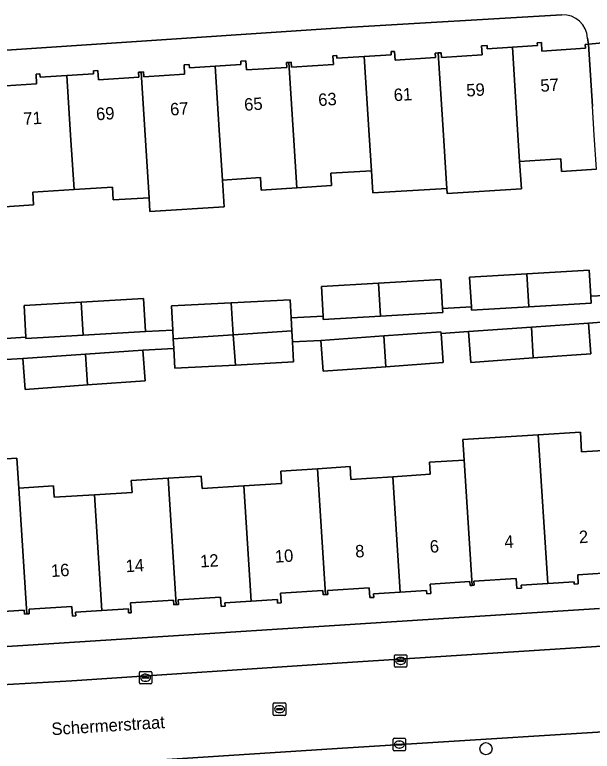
# Model space of a CAD drawing. Extents: x 159680 to 160786, y 387323 to 388340.
# Drawn here: x 160270.7 to 160317.2, y 387950.4 to 388009.7 of the extents above; entities that cross this region are included whole.
import ezdxf

# ---------------------------------------------------------------- set-up
doc = ezdxf.new("R2010")
doc.units = 0
for name, color, linetype in [('IMGEO_Boom', 7, 'Continuous'), ('IMGEO_Erf', 7, 'Continuous'), ('IMGEO_Kolk', 7, 'Continuous'), ('IMGEO_Openbare_ruimte_label', 7, 'Continuous'), ('IMGEO_Pand', 7, 'Continuous'), ('IMGEO_Pand_nummerreeks', 7, 'Continuous'), ('IMGEO_Rijbaan_lokaal_open', 7, 'Continuous'), ('IMGEO_Rioolput', 7, 'Continuous'), ('IMGEO_Voetpad_open', 7, 'Continuous')]:
    doc.layers.add(name, color=color, linetype=linetype)

msp = doc.modelspace()

# ---------------------------------------------------------------- linework, layer by layer
at = {"layer": 'IMGEO_Boom'}
msp.add_circle((160308.653, 387950.622), 0.489, dxfattribs=at)
at = {"layer": 'IMGEO_Erf'}
for points in [[(160314.766, 388009.699), (160297.396, 388008.671), (160258.351, 388006.064)], [(160269.094, 388003.919), (160272.467, 388004.134), (160272.417, 388004.911), (160272.724, 388004.931), (160272.741, 388004.67), (160274.898, 388004.807), (160277.056, 388004.945), (160277.04, 388005.194), (160277.396, 388005.216), (160277.445, 388004.454), (160280.702, 388004.662), (160280.675, 388005.076), (160280.878, 388005.089), (160281.078, 388005.101), (160281.103, 388004.706), (160284.386, 388004.915), (160284.338, 388005.664), (160284.756, 388005.691), (160284.773, 388005.423), (160286.85, 388005.555), (160288.923, 388005.687), (160288.904, 388005.972), (160289.309, 388005.998), (160289.357, 388005.257), (160292.625, 388005.465), (160292.6, 388005.856), (160292.78, 388005.868), (160292.959, 388005.879), (160292.984, 388005.476), (160296.377, 388005.692), (160296.331, 388006.405), (160296.639, 388006.424), (160296.653, 388006.2), (160298.84, 388006.34), (160301.024, 388006.479), (160301.008, 388006.728), (160301.292, 388006.746), (160301.337, 388006.042), (160304.575, 388006.248), (160304.552, 388006.61), (160304.802, 388006.626), (160305.056, 388006.642), (160305.08, 388006.264), (160308.338, 388006.472), (160308.292, 388007.188), (160308.743, 388007.216), (160308.759, 388006.959), (160310.78, 388007.088), (160312.802, 388007.217), (160312.787, 388007.452), (160313.111, 388007.472), (160313.156, 388006.781), (160316.664, 388007.005), (160316.644, 388007.315), (160316.903, 388007.331), (160316.826, 388007.809)], [(160317.544, 387997.272), (160314.74, 387997.094), (160314.676, 387998.093), (160311.363, 387997.882), (160311.502, 387995.681), (160305.519, 387995.299), (160305.493, 387995.702), (160299.534, 387995.359), (160299.421, 387997.147), (160296.146, 387996.938), (160296.209, 387995.95), (160293.419, 387995.772), (160290.559, 387995.589), (160290.495, 387996.591), (160287.43, 387996.395), (160287.567, 387994.241), (160281.589, 387993.86), (160281.518, 387994.975), (160278.64, 387994.791), (160278.574, 387995.829), (160275.478, 387995.632), (160272.158, 387995.42), (160272.224, 387994.387), (160269.478, 387994.212)], [(160269.167, 387983.597), (160271.603, 387983.74), (160271.454, 387986.288), (160276.052, 387986.557), (160281.086, 387986.851), (160281.241, 387984.202), (160283.43, 387984.316), (160283.328, 387986.264), (160288.12, 387986.514), (160292.897, 387986.764), (160292.973, 387985.313), (160295.535, 387985.447), (160295.396, 387987.821), (160299.994, 387988.09), (160305.028, 387988.384), (160305.164, 387986.056), (160307.475, 387986.192), (160307.336, 387988.569), (160311.935, 387988.838), (160316.968, 387989.132), (160317.091, 387987.037), (160318.189, 387987.107)], [(160318.324, 387984.973), (160316.91, 387984.883), (160317.087, 387982.4), (160312.465, 387982.071), (160307.424, 387981.712), (160307.247, 387984.195), (160305.032, 387984.037), (160305.199, 387981.696), (160300.579, 387981.367), (160295.536, 387981.008), (160295.359, 387983.491), (160293.074, 387983.372), (160293.159, 387981.751), (160288.469, 387981.506), (160283.59, 387981.251), (160283.507, 387982.843), (160281.018, 387982.713), (160281.195, 387980.23), (160276.572, 387979.901), (160271.532, 387979.542), (160271.355, 387982.025), (160269.08, 387981.899)], [(160264.982, 387973.644), (160270.882, 387974.019), (160271.036, 387971.599), (160273.829, 387971.775), (160273.887, 387970.856), (160277.135, 387971.061), (160280.152, 387971.252), (160280.092, 387972.209), (160283.055, 387972.396), (160285.722, 387972.565), (160285.785, 387971.57), (160289.149, 387971.782), (160292.183, 387971.974), (160292.12, 387972.972), (160295.084, 387973.159), (160297.704, 387973.325), (160297.768, 387972.304), (160301.141, 387972.517), (160304.167, 387972.709), (160304.106, 387973.677), (160306.901, 387973.854), (160306.798, 387975.511), (160312.858, 387975.895), (160316.256, 387976.11), (160316.357, 387974.512), (160318.976, 387974.678)], [(160319.287, 387964.831), (160316.04, 387964.626), (160316.086, 387963.897), (160315.766, 387963.877), (160315.754, 387964.057), (160313.62, 387963.922), (160311.485, 387963.787), (160311.501, 387963.545), (160311.133, 387963.522), (160311.083, 387964.31), (160307.684, 387964.096), (160307.705, 387963.775), (160307.545, 387963.766), (160307.385, 387963.757), (160307.365, 387964.073), (160304.151, 387963.87), (160304.199, 387963.111), (160303.877, 387963.091), (160303.86, 387963.353), (160301.732, 387963.218), (160299.605, 387963.084), (160299.623, 387962.804), (160299.29, 387962.783), (160299.241, 387963.562), (160295.903, 387963.351), (160295.922, 387963.044), (160295.728, 387963.031), (160295.537, 387963.019), (160295.516, 387963.357), (160292.116, 387963.142), (160292.166, 387962.353), (160291.873, 387962.334), (160291.855, 387962.619)], [(160291.855, 387962.619), (160289.74, 387962.485), (160287.626, 387962.352), (160287.642, 387962.089), (160287.32, 387962.068), (160287.272, 387962.832), (160283.864, 387962.616), (160283.888, 387962.235), (160283.702, 387962.223), (160283.517, 387962.211), (160283.493, 387962.588), (160280.02, 387962.368), (160280.071, 387961.565), (160279.874, 387961.553), (160279.853, 387961.886), (160277.728, 387961.752), (160275.6, 387961.617), (160275.619, 387961.316), (160275.344, 387961.298), (160275.296, 387962.069), (160271.853, 387961.851), (160271.876, 387961.481), (160271.68, 387961.468), (160271.485, 387961.456), (160271.466, 387961.766), (160268.069, 387961.551)], [(160261.684, 387958.316), (160317.8, 387961.918)]]:
    msp.add_lwpolyline(points, dxfattribs=at)
msp.add_arc((160314.849, 388007.722), 1.979, 2.51781, 92.41094, dxfattribs=at)
at = {"layer": 'IMGEO_Kolk'}
for p, q in [((160301.353, 387958.187), (160302.205, 387958.187)), ((160301.278, 387957.261), (160301.278, 387958.113)), ((160301.537, 387957.681), (160301.537, 387957.693)), ((160301.975, 387957.644), (160301.577, 387957.644)), ((160301.58, 387957.73), (160301.978, 387957.73)), ((160301.766, 387957.967), (160301.791, 387957.967)), ((160302.021, 387957.693), (160302.021, 387957.681)), ((160302.279, 387958.113), (160302.279, 387957.261)), ((160302.205, 387957.187), (160301.353, 387957.187)), ((160301.789, 387957.407), (160301.764, 387957.407)), ((160280.738, 387955.913), (160280.738, 387956.765)), ((160280.813, 387956.839), (160281.665, 387956.839)), ((160281.226, 387956.619), (160281.251, 387956.619)), ((160281.739, 387956.765), (160281.739, 387955.913)), ((160281.665, 387955.839), (160280.813, 387955.839)), ((160280.997, 387956.333), (160280.997, 387956.345)), ((160281.435, 387956.296), (160281.037, 387956.296)), ((160281.04, 387956.382), (160281.438, 387956.382)), ((160281.249, 387956.059), (160281.224, 387956.059)), ((160281.481, 387956.345), (160281.481, 387956.333)), ((160301.178, 387950.532), (160301.178, 387951.384)), ((160301.253, 387951.458), (160302.105, 387951.458)), ((160301.666, 387951.238), (160301.691, 387951.238)), ((160302.179, 387951.384), (160302.179, 387950.532)), ((160301.437, 387950.952), (160301.437, 387950.964)), ((160301.875, 387950.915), (160301.477, 387950.915)), ((160301.48, 387951.001), (160301.878, 387951.001)), ((160301.689, 387950.678), (160301.664, 387950.678)), ((160301.921, 387950.964), (160301.921, 387950.952)), ((160302.105, 387950.458), (160301.253, 387950.458))]:
    msp.add_line(p, q, dxfattribs=at)
for points in [[(160301.353, 387958.187), (160302.205, 387958.187)], [(160301.278, 387957.261), (160301.278, 387958.113)], [(160302.279, 387958.113), (160302.279, 387957.261)], [(160302.205, 387957.187), (160301.353, 387957.187)], [(160280.738, 387955.913), (160280.738, 387956.765)], [(160280.813, 387956.839), (160281.665, 387956.839)], [(160281.739, 387956.765), (160281.739, 387955.913)], [(160281.665, 387955.839), (160280.813, 387955.839)], [(160301.178, 387950.532), (160301.178, 387951.384)], [(160301.253, 387951.458), (160302.105, 387951.458)], [(160302.179, 387951.384), (160302.179, 387950.532)], [(160302.105, 387950.458), (160301.253, 387950.458)]]:
    msp.add_lwpolyline(points, dxfattribs=at)
for centre, radius, start, end in [((160301.355, 387958.111), 0.0765, 91.55205, 178.44795), ((160301.355, 387958.111), 0.0765, 91.55205, 178.44795), ((160302.203, 387958.111), 0.0765, 1.55205, 88.44795), ((160302.203, 387958.111), 0.0765, 1.55205, 88.44795), ((160301.577, 387957.69), 0.0403, 85.87752, 175.75265), ((160301.574, 387957.68), 0.0366, 178.93798, 274.71019), ((160301.978, 387957.687), 0.043, 264.86636, 352.45326), ((160301.982, 387957.692), 0.0386, 1.73085, 96.63898), ((160301.355, 387957.263), 0.0765, 181.55205, 268.44795), ((160301.355, 387957.263), 0.0765, 181.55205, 268.44795), ((160302.203, 387957.263), 0.0765, 271.55205, 358.44795), ((160302.203, 387957.263), 0.0765, 271.55205, 358.44795), ((160280.815, 387956.763), 0.0765, 91.55205, 178.44795), ((160280.815, 387956.763), 0.0765, 91.55205, 178.44795), ((160281.663, 387956.763), 0.0765, 1.55205, 88.44795), ((160281.663, 387956.763), 0.0765, 1.55205, 88.44795), ((160280.815, 387955.915), 0.0765, 181.55205, 268.44795), ((160280.815, 387955.915), 0.0765, 181.55205, 268.44795), ((160281.037, 387956.342), 0.0403, 85.87752, 175.75265), ((160281.034, 387956.332), 0.0366, 178.93798, 274.71019), ((160281.438, 387956.339), 0.043, 264.86636, 352.45326), ((160281.442, 387956.344), 0.0386, 1.73085, 96.63898), ((160281.663, 387955.915), 0.0765, 271.55205, 358.44795), ((160281.663, 387955.915), 0.0765, 271.55205, 358.44795), ((160301.255, 387951.382), 0.0765, 91.55205, 178.44795), ((160301.255, 387951.382), 0.0765, 91.55205, 178.44795), ((160302.103, 387951.382), 0.0765, 1.55205, 88.44795), ((160302.103, 387951.382), 0.0765, 1.55205, 88.44795), ((160301.255, 387950.534), 0.0765, 181.55205, 268.44795), ((160301.255, 387950.534), 0.0765, 181.55205, 268.44795), ((160301.477, 387950.961), 0.0403, 85.87752, 175.75265), ((160301.474, 387950.951), 0.0366, 178.93798, 274.71019), ((160301.878, 387950.958), 0.043, 264.86636, 352.45326), ((160301.882, 387950.963), 0.0386, 1.73085, 96.63898), ((160302.103, 387950.534), 0.0765, 271.55205, 358.44795), ((160302.103, 387950.534), 0.0765, 271.55205, 358.44795)]:
    msp.add_arc(centre, radius, start, end, dxfattribs=at)
for centre, major_axis, ratio, start_param, end_param in [((160301.765, 387957.687), (-0.387, 0.002), 0.722429, 4.712389, 7.853982), ((160301.79, 387957.687), (-0.39, 0.002), 0.717154, 1.570796, 4.712389), ((160281.225, 387956.339), (-0.387, 0.002), 0.722429, 4.712389, 7.853982), ((160281.25, 387956.339), (-0.39, 0.002), 0.717154, 1.570796, 4.712389), ((160301.665, 387950.958), (-0.387, 0.002), 0.722429, 4.712389, 7.853982), ((160301.69, 387950.958), (-0.39, 0.002), 0.717154, 1.570796, 4.712389)]:
    msp.add_ellipse(centre, major_axis=major_axis, ratio=ratio, start_param=start_param, end_param=end_param, dxfattribs=at)
at = {"layer": 'IMGEO_Pand'}
for points in [[(160311.363, 387997.882), (160314.676, 387998.093), (160314.74, 387997.094), (160317.544, 387997.272), (160317.37, 388000), (160317.221, 388002.342), (160316.903, 388007.331), (160316.644, 388007.315), (160316.664, 388007.005), (160313.156, 388006.781), (160313.111, 388007.472), (160312.787, 388007.452), (160312.802, 388007.217), (160310.78, 388007.088), (160311.229, 388000)], [(160310.78, 388007.088), (160308.759, 388006.959), (160308.743, 388007.216), (160308.292, 388007.188), (160308.338, 388006.472), (160305.08, 388006.264), (160305.056, 388006.642), (160304.802, 388006.626), (160305.221, 388000), (160305.441, 387996.525), (160305.493, 387995.702), (160305.519, 387995.299), (160311.502, 387995.681), (160311.363, 387997.882), (160311.229, 388000)], [(160299.241, 388000), (160298.84, 388006.34), (160296.653, 388006.2), (160296.639, 388006.424), (160296.331, 388006.405), (160296.377, 388005.692), (160292.984, 388005.476), (160292.959, 388005.879), (160292.78, 388005.868), (160293.152, 388000), (160293.419, 387995.772), (160296.209, 387995.95), (160296.146, 387996.938), (160299.421, 387997.147)], [(160304.802, 388006.626), (160304.552, 388006.61), (160304.575, 388006.248), (160301.337, 388006.042), (160301.292, 388006.746), (160301.008, 388006.728), (160301.024, 388006.479), (160298.84, 388006.34), (160299.241, 388000), (160299.421, 387997.147), (160299.534, 387995.359), (160305.493, 387995.702), (160305.441, 387996.525), (160305.221, 388000)], [(160286.85, 388005.555), (160284.773, 388005.423), (160284.756, 388005.691), (160284.338, 388005.664), (160284.386, 388004.915), (160281.103, 388004.706), (160281.078, 388005.101), (160280.878, 388005.089), (160281.2, 388000), (160281.518, 387994.975), (160281.589, 387993.86), (160287.567, 387994.241), (160287.43, 387996.395), (160287.202, 388000)], [(160293.152, 388000), (160292.78, 388005.868), (160292.6, 388005.856), (160292.625, 388005.465), (160289.357, 388005.257), (160289.309, 388005.998), (160288.904, 388005.972), (160288.923, 388005.687), (160286.85, 388005.555), (160287.202, 388000), (160287.43, 387996.395), (160290.495, 387996.591), (160290.559, 387995.589), (160293.419, 387995.772)], [(160275.478, 387995.632), (160278.574, 387995.829), (160278.64, 387994.791), (160281.518, 387994.975), (160281.2, 388000), (160280.878, 388005.089), (160280.675, 388005.076), (160280.702, 388004.662), (160277.445, 388004.454), (160277.396, 388005.216), (160277.04, 388005.194), (160277.056, 388004.945), (160274.898, 388004.807), (160275.202, 388000)], [(160269.478, 387994.212), (160272.224, 387994.387), (160272.158, 387995.42), (160275.478, 387995.632), (160275.202, 388000), (160274.898, 388004.807), (160272.741, 388004.67), (160272.724, 388004.931), (160272.417, 388004.911), (160272.467, 388004.134), (160269.094, 388003.919), (160269.074, 388004.235), (160268.845, 388004.221), (160269.112, 388000)], [(160316.968, 387989.132), (160311.935, 387988.838), (160312.103, 387986.19), (160317.123, 387986.483), (160317.091, 387987.037)], [(160311.935, 387988.838), (160307.336, 387988.569), (160307.475, 387986.192), (160307.491, 387985.92), (160312.103, 387986.19)], [(160299.994, 387988.09), (160295.396, 387987.821), (160295.535, 387985.447), (160295.551, 387985.172), (160300.162, 387985.442)], [(160305.028, 387988.384), (160299.994, 387988.09), (160300.162, 387985.442), (160305.183, 387985.735), (160305.164, 387986.056)], [(160281.241, 387984.202), (160281.086, 387986.851), (160276.052, 387986.557), (160276.22, 387983.909)], [(160292.897, 387986.764), (160288.12, 387986.514), (160288.299, 387983.944), (160293.028, 387984.258), (160292.973, 387985.313)], [(160276.052, 387986.557), (160271.454, 387986.288), (160271.603, 387983.74), (160271.609, 387983.639), (160276.22, 387983.909)], [(160288.12, 387986.514), (160283.328, 387986.264), (160283.43, 387984.316), (160283.466, 387983.624), (160288.299, 387983.944)], [(160317.087, 387982.4), (160316.91, 387984.883), (160312.307, 387984.555), (160312.465, 387982.071)], [(160307.247, 387984.195), (160307.424, 387981.712), (160312.465, 387982.071), (160312.307, 387984.555)], [(160288.299, 387983.944), (160283.466, 387983.624), (160283.507, 387982.843), (160283.59, 387981.251), (160288.469, 387981.506)], [(160293.074, 387983.372), (160293.028, 387984.258), (160288.299, 387983.944), (160288.469, 387981.506), (160293.159, 387981.751)], [(160300.579, 387981.367), (160300.421, 387983.851), (160295.359, 387983.491), (160295.536, 387981.008)], [(160305.032, 387984.037), (160305.022, 387984.179), (160300.421, 387983.851), (160300.579, 387981.367), (160305.199, 387981.696)], [(160281.195, 387980.23), (160281.018, 387982.713), (160276.414, 387982.385), (160276.572, 387979.901)], [(160271.355, 387982.025), (160271.532, 387979.542), (160276.572, 387979.901), (160276.414, 387982.385)], [(160318.991, 387974.679), (160318.976, 387974.678), (160316.357, 387974.512), (160316.256, 387976.11), (160312.858, 387975.895), (160313.62, 387963.922), (160315.754, 387964.057), (160315.766, 387963.877), (160316.086, 387963.897), (160316.04, 387964.626), (160319.287, 387964.831), (160319.308, 387964.5), (160319.634, 387964.52), (160319.318, 387969.511)], [(160312.858, 387975.895), (160306.798, 387975.511), (160306.901, 387973.854), (160307.545, 387963.766), (160307.705, 387963.775), (160307.684, 387964.096), (160311.083, 387964.31), (160311.133, 387963.522), (160311.501, 387963.545), (160311.485, 387963.787), (160313.62, 387963.922)], [(160271.036, 387971.599), (160270.882, 387974.019), (160264.982, 387973.644), (160265.194, 387970.311), (160265.79, 387960.938), (160267.891, 387961.071), (160267.901, 387960.901), (160268.117, 387960.794), (160268.069, 387961.551), (160271.466, 387961.766), (160271.485, 387961.456), (160271.68, 387961.468)], [(160306.901, 387973.854), (160304.106, 387973.677), (160304.167, 387972.709), (160301.141, 387972.517), (160301.732, 387963.218), (160303.86, 387963.353), (160303.877, 387963.091), (160304.199, 387963.111), (160304.151, 387963.87), (160307.365, 387964.073), (160307.385, 387963.757), (160307.545, 387963.766)], [(160289.74, 387962.485), (160291.855, 387962.619), (160291.873, 387962.334), (160292.166, 387962.353), (160292.116, 387963.142), (160295.516, 387963.357), (160295.537, 387963.019), (160295.728, 387963.031), (160295.084, 387973.159), (160292.12, 387972.972), (160292.183, 387971.974), (160289.149, 387971.782)], [(160301.141, 387972.517), (160297.768, 387972.304), (160297.704, 387973.325), (160295.084, 387973.159), (160295.728, 387963.031), (160295.922, 387963.044), (160295.903, 387963.351), (160299.241, 387963.562), (160299.29, 387962.783), (160299.623, 387962.804), (160299.605, 387963.084), (160301.732, 387963.218)], [(160283.702, 387962.223), (160283.888, 387962.235), (160283.864, 387962.616), (160287.272, 387962.832), (160287.32, 387962.068), (160287.642, 387962.089), (160287.626, 387962.352), (160289.74, 387962.485), (160289.149, 387971.782), (160285.785, 387971.57), (160285.722, 387972.565), (160283.055, 387972.396)], [(160283.055, 387972.396), (160280.092, 387972.209), (160280.152, 387971.252), (160277.135, 387971.061), (160277.728, 387961.752), (160279.853, 387961.886), (160279.874, 387961.553), (160280.071, 387961.565), (160280.02, 387962.368), (160283.493, 387962.588), (160283.517, 387962.211), (160283.702, 387962.223)], [(160271.68, 387961.468), (160271.876, 387961.481), (160271.853, 387961.851), (160275.296, 387962.069), (160275.344, 387961.298), (160275.619, 387961.316), (160275.6, 387961.617), (160277.728, 387961.752), (160277.135, 387971.061), (160273.887, 387970.856), (160273.829, 387971.775), (160271.036, 387971.599)]]:
    msp.add_lwpolyline(points, close=True, dxfattribs=at)
at = {"layer": 'IMGEO_Rijbaan_lokaal_open'}
for points in [[(160347.471, 387960.784), (160346.992, 387960.754), (160342.501, 387960.464), (160321.729, 387959.123), (160297.08, 387957.531), (160275.29, 387956.094), (160258.373, 387955.115), (160237.33, 387953.764), (160232.971, 387953.482)], [(160233.212, 387946.542), (160237.251, 387946.803), (160259.251, 387948.226), (160296.673, 387950.647), (160325.784, 387952.464), (160341.227, 387953.428), (160347.614, 387953.827), (160348.253, 387953.833)]]:
    msp.add_lwpolyline(points, dxfattribs=at)
at = {"layer": 'IMGEO_Rioolput'}
for p, q in [((160291.526, 387953.379), (160291.526, 387954.231)), ((160291.601, 387954.305), (160292.453, 387954.305)), ((160292.014, 387954.085), (160292.039, 387954.085)), ((160292.527, 387954.231), (160292.527, 387953.379)), ((160291.785, 387953.799), (160291.785, 387953.811)), ((160292.223, 387953.762), (160291.825, 387953.762)), ((160291.828, 387953.848), (160292.226, 387953.848)), ((160292.037, 387953.525), (160292.012, 387953.525)), ((160292.269, 387953.811), (160292.269, 387953.799)), ((160292.453, 387953.305), (160291.601, 387953.305))]:
    msp.add_line(p, q, dxfattribs=at)
for points in [[(160291.526, 387953.379), (160291.526, 387954.231)], [(160291.601, 387954.305), (160292.453, 387954.305)], [(160292.527, 387954.231), (160292.527, 387953.379)], [(160292.453, 387953.305), (160291.601, 387953.305)]]:
    msp.add_lwpolyline(points, dxfattribs=at)
for centre, radius, start, end in [((160291.603, 387954.229), 0.0765, 91.55205, 178.44795), ((160291.603, 387954.229), 0.0765, 91.55205, 178.44795), ((160292.451, 387954.229), 0.0765, 1.55205, 88.44795), ((160292.451, 387954.229), 0.0765, 1.55205, 88.44795), ((160291.825, 387953.808), 0.0403, 85.87752, 175.75265), ((160291.822, 387953.798), 0.0366, 178.93798, 274.71019), ((160292.226, 387953.805), 0.043, 264.86636, 352.45326), ((160292.23, 387953.81), 0.0386, 1.73085, 96.63898), ((160291.603, 387953.381), 0.0765, 181.55205, 268.44795), ((160291.603, 387953.381), 0.0765, 181.55205, 268.44795), ((160292.451, 387953.381), 0.0765, 271.55205, 358.44795), ((160292.451, 387953.381), 0.0765, 271.55205, 358.44795)]:
    msp.add_arc(centre, radius, start, end, dxfattribs=at)
for centre, major_axis, ratio, start_param, end_param in [((160292.013, 387953.805), (-0.387, 0.002), 0.722429, 4.712389, 7.853982), ((160292.038, 387953.805), (-0.39, 0.002), 0.717154, 1.570796, 4.712389)]:
    msp.add_ellipse(centre, major_axis=major_axis, ratio=ratio, start_param=start_param, end_param=end_param, dxfattribs=at)
at = {"layer": 'IMGEO_Voetpad_open'}
for points in [[(160258.351, 388006.064), (160297.396, 388008.671), (160314.766, 388009.699)], [(160316.826, 388007.809), (160316.903, 388007.331), (160318.354, 388007.464), (160318.419, 388007.47), (160321.403, 388007.67), (160324.387, 388007.871), (160327.37, 388008.071), (160330.353, 388008.272), (160333.336, 388008.472), (160336.32, 388008.672), (160339.321, 388008.874), (160344.753, 388009.154)], [(160318.354, 388007.464), (160316.903, 388007.331), (160317.221, 388002.342)], [(160318.189, 387987.107), (160317.091, 387987.037), (160317.123, 387986.483), (160312.103, 387986.19), (160307.491, 387985.92), (160307.475, 387986.192), (160305.164, 387986.056), (160305.183, 387985.735), (160300.162, 387985.442), (160295.551, 387985.172), (160295.535, 387985.447), (160292.973, 387985.313), (160293.028, 387984.258), (160293.074, 387983.372), (160295.359, 387983.491), (160300.421, 387983.851), (160305.022, 387984.179), (160305.032, 387984.037), (160307.247, 387984.195), (160312.307, 387984.555), (160316.91, 387984.883), (160318.324, 387984.973)], [(160269.08, 387981.899), (160271.355, 387982.025), (160276.414, 387982.385), (160281.018, 387982.713), (160283.507, 387982.843), (160283.466, 387983.624), (160283.43, 387984.316), (160281.241, 387984.202), (160276.22, 387983.909), (160271.609, 387983.639), (160271.603, 387983.74), (160269.167, 387983.597)], [(160317.8, 387961.918), (160261.684, 387958.316)], [(160232.971, 387953.482), (160237.33, 387953.764), (160237.313, 387954.194), (160258.347, 387955.523), (160258.373, 387955.115), (160275.29, 387956.094), (160297.08, 387957.531), (160321.729, 387959.123), (160321.696, 387959.621), (160342.468, 387960.962), (160342.501, 387960.464), (160346.992, 387960.754), (160347.471, 387960.784)], [(160348.253, 387953.833), (160347.614, 387953.827), (160341.227, 387953.428), (160341.259, 387952.93), (160325.816, 387951.966), (160325.784, 387952.464), (160296.673, 387950.647), (160259.251, 387948.226), (160259.284, 387947.728), (160237.284, 387946.305), (160237.251, 387946.803), (160233.212, 387946.542)]]:
    msp.add_lwpolyline(points, dxfattribs=at)
msp.add_arc((160314.849, 388007.722), 1.979, 2.51781, 92.41094, dxfattribs=at)

# ---------------------------------------------------------------- texts
at = {"layer": 'IMGEO_Openbare_ruimte_label'}
msp.add_text('Schermerstraat', height=1, rotation=3.61207, dxfattribs=at).set_placement((160273.691, 387951.705))
at = {"layer": 'IMGEO_Pand_nummerreeks'}
for s, rotation, p in [('57', 3.65784, (160313.067, 388003.488)), ('59', 3.65547, (160307.102, 388003.107)), ('63', 3.65784, (160295.173, 388002.344)), ('61', 3.65547, (160301.25, 388002.733)), ('67', 3.65547, (160283.244, 388001.582)), ('65', 3.65784, (160289.209, 388001.963)), ('69', 3.65784, (160277.28, 388001.2)), ('71', 3.65784, (160271.427, 388000.826)), ('4', 3.6612, (160310.164, 387966.773)), ('2', 3.6612, (160316.17, 387967.157)), ('6', 3.6612, (160304.155, 387966.389)), ('10', 3.66005, (160291.681, 387965.59)), ('8', 3.66005, (160298.151, 387966.003)), ('14', 3.66005, (160279.66, 387964.821)), ('12', 3.66005, (160285.666, 387965.206)), ('16', 3.66005, (160273.651, 387964.437))]:
    msp.add_text(s, height=1, rotation=rotation, dxfattribs=at).set_placement(p)

doc.saveas('drawing.dxf')
